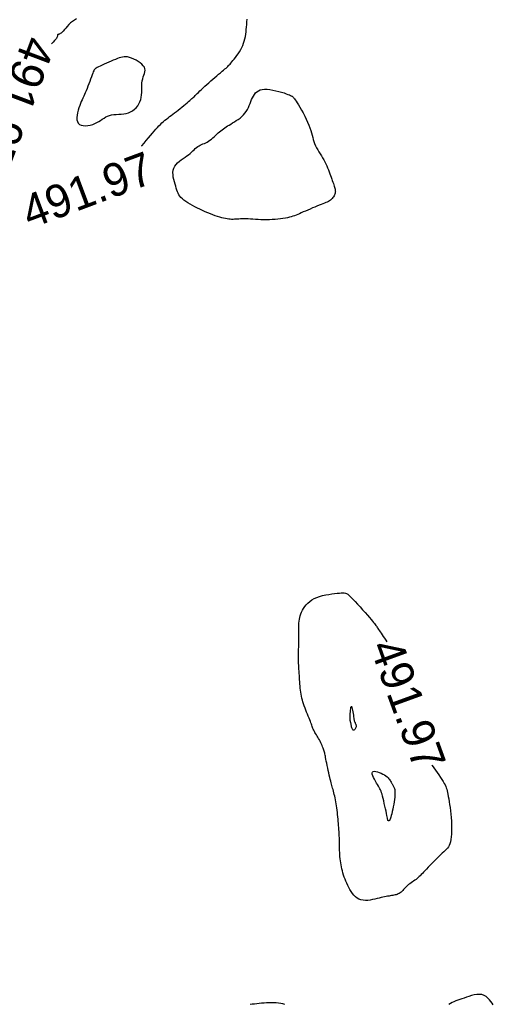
# Model space of a CAD drawing. Header units: millimetres. Extents: x 32690613 to 32693367, y 5343692 to 5344708.
# Tile 589 of 656: x 32692529 to 32692543, y 5344538 to 5344568. Entities that reach past the tile are written whole.
import ezdxf
from ezdxf.enums import TextEntityAlignment as Align

# ---------------------------------------------------------------- set-up
doc = ezdxf.new("R2010")
doc.units = ezdxf.units.MM
doc.header["$LTSCALE"] = 20
for name, color, linetype in [('02-DGM_HL_491.50', 72, 'Continuous'), ('02-DGM_HL_492.00', 82, 'Continuous'), ('02-DGM_HL_492.50', 92, 'Continuous')]:
    doc.layers.add(name, color=color, linetype=linetype)

msp = doc.modelspace()

# ---------------------------------------------------------------- linework, layer by layer
at = {"layer": '02-DGM_HL_491.50', "elevation": 491.5, "flags": 128}
msp.add_lwpolyline([(32692537.277, 5344562.179), (32692537.221, 5344562.154), (32692537.169, 5344562.131), (32692537.121, 5344562.111), (32692537.073, 5344562.092), (32692537.025, 5344562.076), (32692536.974, 5344562.06), (32692536.921, 5344562.046), (32692536.862, 5344562.033), (32692536.796, 5344562.02), (32692536.725, 5344562.008), (32692536.649, 5344561.998), (32692536.57, 5344561.988), (32692536.487, 5344561.981), (32692536.402, 5344561.975), (32692536.315, 5344561.971), (32692536.229, 5344561.969), (32692536.143, 5344561.97), (32692536.058, 5344561.973), (32692535.975, 5344561.977), (32692535.895, 5344561.981), (32692535.817, 5344561.987), (32692535.743, 5344561.991), (32692535.673, 5344561.995), (32692535.608, 5344561.998), (32692535.548, 5344561.998), (32692535.493, 5344561.997), (32692535.441, 5344561.995), (32692535.392, 5344561.992), (32692535.346, 5344561.989), (32692535.302, 5344561.987), (32692535.259, 5344561.985), (32692535.215, 5344561.984), (32692535.172, 5344561.984), (32692535.128, 5344561.987), (32692535.082, 5344561.991), (32692535.034, 5344561.998), (32692534.983, 5344562.007), (32692534.93, 5344562.019), (32692534.873, 5344562.033), (32692534.812, 5344562.051), (32692534.746, 5344562.071), (32692534.677, 5344562.095), (32692534.604, 5344562.122), (32692534.529, 5344562.151), (32692534.451, 5344562.182), (32692534.373, 5344562.215), (32692534.293, 5344562.25), (32692534.214, 5344562.287), (32692534.135, 5344562.324), (32692534.058, 5344562.363), (32692533.983, 5344562.403), (32692533.912, 5344562.443), (32692533.845, 5344562.483), (32692533.784, 5344562.524), (32692533.728, 5344562.565), (32692533.68, 5344562.606), (32692533.639, 5344562.646), (32692533.606, 5344562.687), (32692533.578, 5344562.729), (32692533.554, 5344562.773), (32692533.533, 5344562.82), (32692533.515, 5344562.87), (32692533.497, 5344562.924), (32692533.479, 5344562.983), (32692533.459, 5344563.047), (32692533.439, 5344563.116), (32692533.421, 5344563.187), (32692533.407, 5344563.26), (32692533.398, 5344563.333), (32692533.396, 5344563.403), (32692533.403, 5344563.471), (32692533.421, 5344563.535), (32692533.45, 5344563.593), (32692533.489, 5344563.645), (32692533.537, 5344563.694), (32692533.59, 5344563.738), (32692533.647, 5344563.78), (32692533.706, 5344563.821), (32692533.764, 5344563.86), (32692533.819, 5344563.899), (32692533.869, 5344563.938), (32692533.915, 5344563.977), (32692533.957, 5344564.016), (32692533.997, 5344564.053), (32692534.035, 5344564.089), (32692534.072, 5344564.123), (32692534.108, 5344564.153), (32692534.145, 5344564.181), (32692534.184, 5344564.204), (32692534.223, 5344564.225), (32692534.263, 5344564.244), (32692534.304, 5344564.262), (32692534.346, 5344564.28), (32692534.388, 5344564.299), (32692534.431, 5344564.321), (32692534.473, 5344564.346), (32692534.515, 5344564.376), (32692534.557, 5344564.409), (32692534.599, 5344564.444), (32692534.64, 5344564.481), (32692534.681, 5344564.519), (32692534.722, 5344564.557), (32692534.762, 5344564.594), (32692534.802, 5344564.63), (32692534.841, 5344564.663), (32692534.881, 5344564.693), (32692534.921, 5344564.722), (32692534.962, 5344564.75), (32692535.004, 5344564.778), (32692535.049, 5344564.806), (32692535.096, 5344564.834), (32692535.146, 5344564.864), (32692535.2, 5344564.896), (32692535.256, 5344564.93), (32692535.313, 5344564.966), (32692535.37, 5344565.004), (32692535.426, 5344565.046), (32692535.479, 5344565.09), (32692535.529, 5344565.138), (32692535.574, 5344565.189), (32692535.613, 5344565.245), (32692535.647, 5344565.302), (32692535.677, 5344565.362), (32692535.704, 5344565.423), (32692535.729, 5344565.484), (32692535.753, 5344565.545), (32692535.777, 5344565.603), (32692535.803, 5344565.659), (32692535.83, 5344565.711), (32692535.861, 5344565.759), (32692535.896, 5344565.803), (32692535.936, 5344565.84), (32692535.982, 5344565.871), (32692536.035, 5344565.894), (32692536.096, 5344565.91), (32692536.165, 5344565.918), (32692536.244, 5344565.916), (32692536.329, 5344565.907), (32692536.418, 5344565.892), (32692536.508, 5344565.872), (32692536.596, 5344565.85), (32692536.68, 5344565.826), (32692536.756, 5344565.802), (32692536.822, 5344565.78), (32692536.875, 5344565.761), (32692536.917, 5344565.745), (32692536.949, 5344565.731), (32692536.973, 5344565.72), (32692536.99, 5344565.711), (32692537.002, 5344565.703), (32692537.011, 5344565.696), (32692537.018, 5344565.69), (32692537.026, 5344565.684), (32692537.034, 5344565.676), (32692537.044, 5344565.666), (32692537.057, 5344565.65), (32692537.073, 5344565.629), (32692537.094, 5344565.599), (32692537.12, 5344565.559), (32692537.152, 5344565.508), (32692537.191, 5344565.444), (32692537.235, 5344565.37), (32692537.283, 5344565.287), (32692537.332, 5344565.198), (32692537.381, 5344565.106), (32692537.428, 5344565.012), (32692537.471, 5344564.92), (32692537.509, 5344564.831), (32692537.54, 5344564.748), (32692537.566, 5344564.67), (32692537.587, 5344564.596), (32692537.606, 5344564.526), (32692537.623, 5344564.46), (32692537.641, 5344564.395), (32692537.66, 5344564.332), (32692537.683, 5344564.271), (32692537.71, 5344564.209), (32692537.741, 5344564.148), (32692537.775, 5344564.087), (32692537.811, 5344564.026), (32692537.848, 5344563.964), (32692537.886, 5344563.903), (32692537.922, 5344563.842), (32692537.957, 5344563.781), (32692537.989, 5344563.72), (32692538.019, 5344563.659), (32692538.047, 5344563.598), (32692538.073, 5344563.538), (32692538.097, 5344563.479), (32692538.12, 5344563.42), (32692538.141, 5344563.364), (32692538.162, 5344563.308), (32692538.181, 5344563.255), (32692538.2, 5344563.203), (32692538.217, 5344563.154), (32692538.234, 5344563.108), (32692538.249, 5344563.065), (32692538.262, 5344563.024), (32692538.274, 5344562.988), (32692538.285, 5344562.955), (32692538.293, 5344562.926), (32692538.3, 5344562.9), (32692538.305, 5344562.877), (32692538.308, 5344562.856), (32692538.309, 5344562.835), (32692538.308, 5344562.815), (32692538.305, 5344562.794), (32692538.3, 5344562.772), (32692538.292, 5344562.747), (32692538.282, 5344562.722), (32692538.27, 5344562.695), (32692538.254, 5344562.667), (32692538.237, 5344562.64), (32692538.216, 5344562.614), (32692538.192, 5344562.589), (32692538.166, 5344562.566), (32692538.136, 5344562.545), (32692538.102, 5344562.526), (32692538.065, 5344562.508), (32692538.024, 5344562.491), (32692537.979, 5344562.473), (32692537.929, 5344562.454), (32692537.875, 5344562.433), (32692537.816, 5344562.411), (32692537.752, 5344562.385), (32692537.684, 5344562.357), (32692537.614, 5344562.327), (32692537.543, 5344562.296), (32692537.473, 5344562.266), (32692537.404, 5344562.235), (32692537.338, 5344562.206)], close=True, dxfattribs=at)
at = {"layer": '02-DGM_HL_492.00', "elevation": 492, "flags": 128}
for points in [[(32692530.477, 5344568.041), (32692530.414, 5344568.007), (32692530.355, 5344567.965), (32692530.299, 5344567.918), (32692530.246, 5344567.868), (32692530.198, 5344567.816), (32692530.153, 5344567.766), (32692530.112, 5344567.718), (32692530.074, 5344567.675), (32692530.041, 5344567.64), (32692530.011, 5344567.614), (32692529.985, 5344567.595), (32692529.963, 5344567.583), (32692529.944, 5344567.575), (32692529.929, 5344567.571), (32692529.918, 5344567.569), (32692529.91, 5344567.567), (32692529.905, 5344567.564), (32692529.903, 5344567.558), (32692529.903, 5344567.55), (32692529.902, 5344567.538), (32692529.9, 5344567.522), (32692529.895, 5344567.503), (32692529.886, 5344567.48), (32692529.87, 5344567.452), (32692529.846, 5344567.42), (32692529.814, 5344567.384), (32692529.773, 5344567.343), (32692529.727, 5344567.298), (32692529.717, 5344567.288)], [(32692532.447, 5344564.198), (32692532.456, 5344564.207), (32692532.522, 5344564.286), (32692532.588, 5344564.365), (32692532.652, 5344564.443), (32692532.714, 5344564.516), (32692532.772, 5344564.584), (32692532.826, 5344564.647), (32692532.877, 5344564.705), (32692532.926, 5344564.758), (32692532.972, 5344564.808), (32692533.018, 5344564.854), (32692533.063, 5344564.897), (32692533.108, 5344564.938), (32692533.153, 5344564.978), (32692533.199, 5344565.016), (32692533.246, 5344565.053), (32692533.294, 5344565.089), (32692533.343, 5344565.126), (32692533.394, 5344565.164), (32692533.445, 5344565.203), (32692533.499, 5344565.244), (32692533.554, 5344565.286), (32692533.61, 5344565.331), (32692533.666, 5344565.375), (32692533.721, 5344565.42), (32692533.773, 5344565.463), (32692533.822, 5344565.504), (32692533.867, 5344565.542), (32692533.907, 5344565.576), (32692533.941, 5344565.605), (32692533.971, 5344565.631), (32692533.997, 5344565.655), (32692534.022, 5344565.678), (32692534.046, 5344565.701), (32692534.072, 5344565.726), (32692534.1, 5344565.754), (32692534.132, 5344565.785), (32692534.17, 5344565.822), (32692534.212, 5344565.864), (32692534.259, 5344565.909), (32692534.31, 5344565.957), (32692534.364, 5344566.008), (32692534.42, 5344566.061), (32692534.479, 5344566.114), (32692534.539, 5344566.168), (32692534.599, 5344566.221), (32692534.66, 5344566.272), (32692534.72, 5344566.323), (32692534.777, 5344566.37), (32692534.832, 5344566.415), (32692534.882, 5344566.457), (32692534.928, 5344566.495), (32692534.969, 5344566.529), (32692535.002, 5344566.557), (32692535.031, 5344566.583), (32692535.056, 5344566.606), (32692535.079, 5344566.629), (32692535.101, 5344566.652), (32692535.123, 5344566.678), (32692535.148, 5344566.707), (32692535.177, 5344566.741), (32692535.21, 5344566.781), (32692535.247, 5344566.827), (32692535.286, 5344566.877), (32692535.327, 5344566.932), (32692535.368, 5344566.99), (32692535.408, 5344567.051), (32692535.446, 5344567.113), (32692535.48, 5344567.177), (32692535.509, 5344567.241), (32692535.533, 5344567.305), (32692535.554, 5344567.371), (32692535.571, 5344567.437), (32692535.586, 5344567.505), (32692535.597, 5344567.575), (32692535.607, 5344567.646), (32692535.615, 5344567.72), (32692535.622, 5344567.796), (32692535.627, 5344567.874), (32692535.632, 5344567.952), (32692535.636, 5344568.03)], [(32692541.232, 5344545.494), (32692541.24, 5344545.481), (32692541.288, 5344545.412), (32692541.339, 5344545.34), (32692541.39, 5344545.266), (32692541.44, 5344545.193), (32692541.488, 5344545.122), (32692541.532, 5344545.055), (32692541.571, 5344544.995), (32692541.602, 5344544.941), (32692541.627, 5344544.894), (32692541.647, 5344544.85), (32692541.664, 5344544.807), (32692541.677, 5344544.764), (32692541.688, 5344544.718), (32692541.699, 5344544.667), (32692541.711, 5344544.61), (32692541.724, 5344544.543), (32692541.738, 5344544.468), (32692541.752, 5344544.387), (32692541.766, 5344544.299), (32692541.78, 5344544.206), (32692541.793, 5344544.108), (32692541.805, 5344544.008), (32692541.814, 5344543.905), (32692541.821, 5344543.802), (32692541.825, 5344543.699), (32692541.827, 5344543.597), (32692541.826, 5344543.5), (32692541.822, 5344543.407), (32692541.815, 5344543.321), (32692541.805, 5344543.243), (32692541.792, 5344543.174), (32692541.776, 5344543.116), (32692541.757, 5344543.067), (32692541.733, 5344543.025), (32692541.706, 5344542.986), (32692541.673, 5344542.95), (32692541.636, 5344542.913), (32692541.593, 5344542.873), (32692541.544, 5344542.828), (32692541.489, 5344542.777), (32692541.43, 5344542.719), (32692541.367, 5344542.658), (32692541.303, 5344542.594), (32692541.239, 5344542.53), (32692541.178, 5344542.467), (32692541.119, 5344542.406), (32692541.066, 5344542.351), (32692541.02, 5344542.301), (32692540.979, 5344542.257), (32692540.942, 5344542.217), (32692540.909, 5344542.182), (32692540.878, 5344542.15), (32692540.848, 5344542.121), (32692540.817, 5344542.093), (32692540.785, 5344542.067), (32692540.751, 5344542.04), (32692540.715, 5344542.014), (32692540.677, 5344541.988), (32692540.639, 5344541.962), (32692540.6, 5344541.935), (32692540.563, 5344541.908), (32692540.526, 5344541.88), (32692540.492, 5344541.851), (32692540.46, 5344541.821), (32692540.43, 5344541.79), (32692540.402, 5344541.76), (32692540.375, 5344541.73), (32692540.349, 5344541.702), (32692540.323, 5344541.675), (32692540.296, 5344541.651), (32692540.269, 5344541.63), (32692540.241, 5344541.612), (32692540.211, 5344541.598), (32692540.181, 5344541.586), (32692540.149, 5344541.576), (32692540.115, 5344541.568), (32692540.081, 5344541.561), (32692540.046, 5344541.555), (32692540.009, 5344541.549), (32692539.972, 5344541.543), (32692539.932, 5344541.536), (32692539.891, 5344541.529), (32692539.847, 5344541.521), (32692539.8, 5344541.512), (32692539.749, 5344541.501), (32692539.694, 5344541.489), (32692539.635, 5344541.475), (32692539.57, 5344541.459), (32692539.502, 5344541.442), (32692539.431, 5344541.426), (32692539.359, 5344541.413), (32692539.287, 5344541.404), (32692539.216, 5344541.401), (32692539.148, 5344541.406), (32692539.083, 5344541.419), (32692539.022, 5344541.443), (32692538.967, 5344541.475), (32692538.916, 5344541.516), (32692538.869, 5344541.564), (32692538.825, 5344541.617), (32692538.785, 5344541.674), (32692538.748, 5344541.734), (32692538.714, 5344541.796), (32692538.682, 5344541.858), (32692538.653, 5344541.92), (32692538.626, 5344541.983), (32692538.601, 5344542.045), (32692538.578, 5344542.108), (32692538.557, 5344542.17), (32692538.539, 5344542.233), (32692538.522, 5344542.295), (32692538.506, 5344542.357), (32692538.493, 5344542.418), (32692538.481, 5344542.48), (32692538.471, 5344542.541), (32692538.462, 5344542.602), (32692538.455, 5344542.664), (32692538.449, 5344542.726), (32692538.444, 5344542.788), (32692538.441, 5344542.851), (32692538.438, 5344542.914), (32692538.437, 5344542.977), (32692538.435, 5344543.04), (32692538.434, 5344543.104), (32692538.433, 5344543.167), (32692538.432, 5344543.23), (32692538.43, 5344543.292), (32692538.428, 5344543.355), (32692538.424, 5344543.417), (32692538.421, 5344543.479), (32692538.416, 5344543.541), (32692538.411, 5344543.604), (32692538.406, 5344543.667), (32692538.4, 5344543.731), (32692538.395, 5344543.796), (32692538.389, 5344543.862), (32692538.383, 5344543.929), (32692538.376, 5344543.996), (32692538.37, 5344544.063), (32692538.362, 5344544.13), (32692538.354, 5344544.196), (32692538.345, 5344544.261), (32692538.336, 5344544.324), (32692538.325, 5344544.385), (32692538.314, 5344544.444), (32692538.302, 5344544.501), (32692538.289, 5344544.555), (32692538.277, 5344544.608), (32692538.264, 5344544.657), (32692538.251, 5344544.705), (32692538.239, 5344544.75), (32692538.227, 5344544.792), (32692538.215, 5344544.834), (32692538.204, 5344544.875), (32692538.192, 5344544.917), (32692538.181, 5344544.961), (32692538.168, 5344545.009), (32692538.155, 5344545.062), (32692538.141, 5344545.121), (32692538.126, 5344545.186), (32692538.111, 5344545.256), (32692538.095, 5344545.329), (32692538.079, 5344545.404), (32692538.064, 5344545.477), (32692538.049, 5344545.547), (32692538.036, 5344545.612), (32692538.024, 5344545.67), (32692538.015, 5344545.72), (32692538.007, 5344545.761), (32692537.999, 5344545.797), (32692537.993, 5344545.828), (32692537.986, 5344545.856), (32692537.979, 5344545.883), (32692537.971, 5344545.91), (32692537.962, 5344545.94), (32692537.95, 5344545.972), (32692537.937, 5344546.008), (32692537.922, 5344546.046), (32692537.905, 5344546.086), (32692537.887, 5344546.127), (32692537.868, 5344546.169), (32692537.847, 5344546.211), (32692537.825, 5344546.252), (32692537.803, 5344546.293), (32692537.78, 5344546.332), (32692537.757, 5344546.371), (32692537.734, 5344546.408), (32692537.712, 5344546.444), (32692537.692, 5344546.478), (32692537.673, 5344546.511), (32692537.656, 5344546.543), (32692537.642, 5344546.573), (32692537.629, 5344546.602), (32692537.618, 5344546.631), (32692537.607, 5344546.662), (32692537.596, 5344546.694), (32692537.584, 5344546.729), (32692537.57, 5344546.768), (32692537.554, 5344546.812), (32692537.535, 5344546.86), (32692537.513, 5344546.913), (32692537.49, 5344546.97), (32692537.465, 5344547.03), (32692537.44, 5344547.091), (32692537.415, 5344547.154), (32692537.391, 5344547.217), (32692537.368, 5344547.279), (32692537.348, 5344547.34), (32692537.329, 5344547.4), (32692537.312, 5344547.459), (32692537.298, 5344547.518), (32692537.285, 5344547.577), (32692537.273, 5344547.636), (32692537.263, 5344547.695), (32692537.255, 5344547.756), (32692537.247, 5344547.818), (32692537.241, 5344547.881), (32692537.236, 5344547.945), (32692537.231, 5344548.009), (32692537.227, 5344548.074), (32692537.224, 5344548.138), (32692537.22, 5344548.202), (32692537.216, 5344548.265), (32692537.213, 5344548.327), (32692537.209, 5344548.387), (32692537.205, 5344548.448), (32692537.201, 5344548.507), (32692537.198, 5344548.567), (32692537.195, 5344548.626), (32692537.194, 5344548.686), (32692537.193, 5344548.746), (32692537.193, 5344548.806), (32692537.195, 5344548.867), (32692537.197, 5344548.929), (32692537.199, 5344548.991), (32692537.202, 5344549.053), (32692537.204, 5344549.116), (32692537.206, 5344549.178), (32692537.207, 5344549.241), (32692537.206, 5344549.303), (32692537.205, 5344549.365), (32692537.204, 5344549.427), (32692537.203, 5344549.489), (32692537.202, 5344549.55), (32692537.201, 5344549.61), (32692537.202, 5344549.67), (32692537.203, 5344549.728), (32692537.207, 5344549.785), (32692537.213, 5344549.841), (32692537.221, 5344549.897), (32692537.232, 5344549.952), (32692537.247, 5344550.007), (32692537.265, 5344550.061), (32692537.288, 5344550.116), (32692537.315, 5344550.171), (32692537.348, 5344550.226), (32692537.386, 5344550.281), (32692537.43, 5344550.335), (32692537.48, 5344550.387), (32692537.536, 5344550.436), (32692537.6, 5344550.482), (32692537.67, 5344550.523), (32692537.748, 5344550.56), (32692537.833, 5344550.59), (32692537.923, 5344550.615), (32692538.016, 5344550.636), (32692538.11, 5344550.652), (32692538.2, 5344550.666), (32692538.286, 5344550.676), (32692538.364, 5344550.684), (32692538.433, 5344550.691), (32692538.489, 5344550.697), (32692538.536, 5344550.7), (32692538.576, 5344550.699), (32692538.612, 5344550.692), (32692538.648, 5344550.677), (32692538.685, 5344550.653), (32692538.728, 5344550.619), (32692538.778, 5344550.571), (32692538.839, 5344550.51), (32692538.907, 5344550.438), (32692538.981, 5344550.358), (32692539.058, 5344550.273), (32692539.135, 5344550.187), (32692539.21, 5344550.103), (32692539.279, 5344550.024), (32692539.339, 5344549.954), (32692539.39, 5344549.895), (32692539.431, 5344549.845), (32692539.465, 5344549.804), (32692539.492, 5344549.77), (32692539.514, 5344549.741), (32692539.532, 5344549.715), (32692539.549, 5344549.691), (32692539.564, 5344549.668), (32692539.581, 5344549.642), (32692539.599, 5344549.615), (32692539.619, 5344549.585), (32692539.64, 5344549.552), (32692539.664, 5344549.516), (32692539.691, 5344549.476), (32692539.721, 5344549.432), (32692539.755, 5344549.382), (32692539.792, 5344549.328), (32692539.832, 5344549.269), (32692539.868, 5344549.215)], [(32692543.088, 5344538.252), (32692543.052, 5344538.294), (32692543.013, 5344538.344), (32692542.97, 5344538.399), (32692542.921, 5344538.452), (32692542.868, 5344538.499), (32692542.807, 5344538.534), (32692542.74, 5344538.556), (32692542.668, 5344538.563), (32692542.591, 5344538.56), (32692542.512, 5344538.547), (32692542.432, 5344538.528), (32692542.352, 5344538.504), (32692542.275, 5344538.478), (32692542.202, 5344538.452), (32692542.133, 5344538.429), (32692542.07, 5344538.407), (32692542.01, 5344538.386), (32692541.953, 5344538.365), (32692541.898, 5344538.342), (32692541.845, 5344538.318), (32692541.793, 5344538.29), (32692541.741, 5344538.259)], [(32692536.785, 5344538.253), (32692536.723, 5344538.274), (32692536.658, 5344538.289), (32692536.591, 5344538.3), (32692536.52, 5344538.307), (32692536.448, 5344538.31), (32692536.375, 5344538.311), (32692536.301, 5344538.308), (32692536.226, 5344538.304), (32692536.152, 5344538.299), (32692536.079, 5344538.293), (32692536.006, 5344538.287), (32692535.934, 5344538.279), (32692535.864, 5344538.272), (32692535.795, 5344538.264), (32692535.728, 5344538.255)]]:
    msp.add_lwpolyline(points, dxfattribs=at)
at = {"layer": '02-DGM_HL_492.50', "elevation": 492.5, "flags": 128}
for points in [[(32692530.575, 5344565.423), (32692530.551, 5344565.354), (32692530.529, 5344565.281), (32692530.509, 5344565.206), (32692530.496, 5344565.131), (32692530.489, 5344565.06), (32692530.491, 5344564.994), (32692530.504, 5344564.936), (32692530.53, 5344564.888), (32692530.57, 5344564.853), (32692530.622, 5344564.829), (32692530.683, 5344564.816), (32692530.751, 5344564.813), (32692530.822, 5344564.818), (32692530.895, 5344564.832), (32692530.967, 5344564.851), (32692531.035, 5344564.877), (32692531.097, 5344564.907), (32692531.154, 5344564.941), (32692531.207, 5344564.976), (32692531.259, 5344565.012), (32692531.31, 5344565.046), (32692531.362, 5344565.077), (32692531.417, 5344565.104), (32692531.476, 5344565.126), (32692531.541, 5344565.14), (32692531.61, 5344565.15), (32692531.682, 5344565.156), (32692531.757, 5344565.16), (32692531.832, 5344565.166), (32692531.907, 5344565.173), (32692531.98, 5344565.186), (32692532.05, 5344565.205), (32692532.116, 5344565.232), (32692532.177, 5344565.267), (32692532.234, 5344565.309), (32692532.284, 5344565.357), (32692532.329, 5344565.411), (32692532.366, 5344565.47), (32692532.397, 5344565.534), (32692532.42, 5344565.601), (32692532.436, 5344565.671), (32692532.445, 5344565.743), (32692532.45, 5344565.817), (32692532.452, 5344565.89), (32692532.453, 5344565.963), (32692532.455, 5344566.034), (32692532.459, 5344566.103), (32692532.468, 5344566.168), (32692532.482, 5344566.229), (32692532.499, 5344566.286), (32692532.518, 5344566.339), (32692532.534, 5344566.391), (32692532.546, 5344566.44), (32692532.551, 5344566.487), (32692532.547, 5344566.534), (32692532.53, 5344566.58), (32692532.499, 5344566.627), (32692532.456, 5344566.673), (32692532.403, 5344566.717), (32692532.343, 5344566.758), (32692532.279, 5344566.796), (32692532.212, 5344566.829), (32692532.146, 5344566.856), (32692532.083, 5344566.876), (32692532.025, 5344566.89), (32692531.971, 5344566.896), (32692531.92, 5344566.896), (32692531.87, 5344566.889), (32692531.82, 5344566.878), (32692531.768, 5344566.862), (32692531.714, 5344566.841), (32692531.655, 5344566.817), (32692531.591, 5344566.79), (32692531.523, 5344566.761), (32692531.453, 5344566.73), (32692531.383, 5344566.699), (32692531.316, 5344566.669), (32692531.252, 5344566.64), (32692531.195, 5344566.614), (32692531.145, 5344566.591), (32692531.105, 5344566.572), (32692531.073, 5344566.555), (32692531.049, 5344566.538), (32692531.029, 5344566.521), (32692531.012, 5344566.5), (32692530.998, 5344566.474), (32692530.983, 5344566.441), (32692530.967, 5344566.4), (32692530.948, 5344566.349), (32692530.927, 5344566.289), (32692530.903, 5344566.224), (32692530.878, 5344566.154), (32692530.852, 5344566.081), (32692530.825, 5344566.009), (32692530.798, 5344565.939), (32692530.771, 5344565.872), (32692530.745, 5344565.812), (32692530.72, 5344565.755), (32692530.695, 5344565.702), (32692530.671, 5344565.65), (32692530.647, 5344565.598), (32692530.623, 5344565.543), (32692530.599, 5344565.486)], [(32692538.845, 5344546.549), (32692538.834, 5344546.56), (32692538.824, 5344546.576), (32692538.815, 5344546.598), (32692538.808, 5344546.622), (32692538.802, 5344546.648), (32692538.797, 5344546.675), (32692538.792, 5344546.7), (32692538.788, 5344546.723), (32692538.785, 5344546.741), (32692538.782, 5344546.757), (32692538.779, 5344546.769), (32692538.777, 5344546.779), (32692538.774, 5344546.786), (32692538.772, 5344546.793), (32692538.77, 5344546.799), (32692538.768, 5344546.805), (32692538.765, 5344546.812), (32692538.763, 5344546.82), (32692538.761, 5344546.831), (32692538.759, 5344546.845), (32692538.757, 5344546.863), (32692538.756, 5344546.887), (32692538.756, 5344546.917), (32692538.757, 5344546.955), (32692538.759, 5344547), (32692538.761, 5344547.051), (32692538.765, 5344547.103), (32692538.769, 5344547.153), (32692538.775, 5344547.197), (32692538.781, 5344547.234), (32692538.788, 5344547.258), (32692538.795, 5344547.266), (32692538.803, 5344547.257), (32692538.812, 5344547.232), (32692538.82, 5344547.196), (32692538.829, 5344547.151), (32692538.837, 5344547.1), (32692538.845, 5344547.048), (32692538.853, 5344546.998), (32692538.859, 5344546.953), (32692538.865, 5344546.915), (32692538.87, 5344546.885), (32692538.874, 5344546.861), (32692538.878, 5344546.842), (32692538.882, 5344546.827), (32692538.887, 5344546.813), (32692538.892, 5344546.801), (32692538.898, 5344546.789), (32692538.905, 5344546.775), (32692538.913, 5344546.76), (32692538.92, 5344546.744), (32692538.927, 5344546.726), (32692538.933, 5344546.708), (32692538.936, 5344546.689), (32692538.937, 5344546.669), (32692538.935, 5344546.648), (32692538.93, 5344546.627), (32692538.922, 5344546.606), (32692538.911, 5344546.587), (32692538.899, 5344546.571), (32692538.885, 5344546.557), (32692538.871, 5344546.549), (32692538.858, 5344546.546)], [(32692539.431, 5344545.283), (32692539.454, 5344545.3), (32692539.489, 5344545.305), (32692539.533, 5344545.301), (32692539.584, 5344545.289), (32692539.639, 5344545.271), (32692539.694, 5344545.248), (32692539.748, 5344545.221), (32692539.797, 5344545.193), (32692539.839, 5344545.164), (32692539.875, 5344545.136), (32692539.904, 5344545.107), (32692539.929, 5344545.08), (32692539.949, 5344545.053), (32692539.966, 5344545.027), (32692539.981, 5344545.003), (32692539.995, 5344544.981), (32692540.007, 5344544.96), (32692540.019, 5344544.941), (32692540.031, 5344544.922), (32692540.042, 5344544.905), (32692540.052, 5344544.887), (32692540.062, 5344544.869), (32692540.072, 5344544.849), (32692540.081, 5344544.828), (32692540.089, 5344544.805), (32692540.097, 5344544.78), (32692540.104, 5344544.751), (32692540.108, 5344544.717), (32692540.111, 5344544.678), (32692540.112, 5344544.634), (32692540.11, 5344544.582), (32692540.105, 5344544.524), (32692540.097, 5344544.457), (32692540.087, 5344544.385), (32692540.074, 5344544.309), (32692540.059, 5344544.232), (32692540.044, 5344544.157), (32692540.029, 5344544.086), (32692540.014, 5344544.021), (32692540, 5344543.966), (32692539.988, 5344543.921), (32692539.977, 5344543.885), (32692539.968, 5344543.859), (32692539.96, 5344543.84), (32692539.953, 5344543.827), (32692539.946, 5344543.819), (32692539.941, 5344543.814), (32692539.936, 5344543.811), (32692539.931, 5344543.809), (32692539.926, 5344543.808), (32692539.922, 5344543.808), (32692539.918, 5344543.808), (32692539.914, 5344543.808), (32692539.911, 5344543.81), (32692539.908, 5344543.811), (32692539.905, 5344543.814), (32692539.903, 5344543.817), (32692539.901, 5344543.821), (32692539.899, 5344543.829), (32692539.896, 5344543.842), (32692539.891, 5344543.862), (32692539.886, 5344543.889), (32692539.878, 5344543.925), (32692539.868, 5344543.972), (32692539.856, 5344544.031), (32692539.842, 5344544.099), (32692539.825, 5344544.174), (32692539.808, 5344544.253), (32692539.79, 5344544.333), (32692539.772, 5344544.411), (32692539.754, 5344544.485), (32692539.737, 5344544.552), (32692539.721, 5344544.609), (32692539.705, 5344544.658), (32692539.69, 5344544.701), (32692539.673, 5344544.741), (32692539.655, 5344544.778), (32692539.636, 5344544.816), (32692539.613, 5344544.856), (32692539.586, 5344544.901), (32692539.556, 5344544.951), (32692539.524, 5344545.005), (32692539.493, 5344545.062), (32692539.465, 5344545.117), (32692539.442, 5344545.169), (32692539.427, 5344545.216), (32692539.423, 5344545.255)]]:
    msp.add_lwpolyline(points, close=True, dxfattribs=at)

# ---------------------------------------------------------------- texts
at = {"layer": '02-DGM_HL_492.00'}
for rotation, p in [(249.3508, (32692528.661, 5344565.499, 492)), (20.4776, (32692530.804, 5344562.873, 492)), (289.953, (32692540.508, 5344547.324, 983))]:
    msp.add_text('491.97', height=1, rotation=rotation, dxfattribs=at).set_placement(p, align=Align.MIDDLE)

doc.saveas('drawing.dxf')
